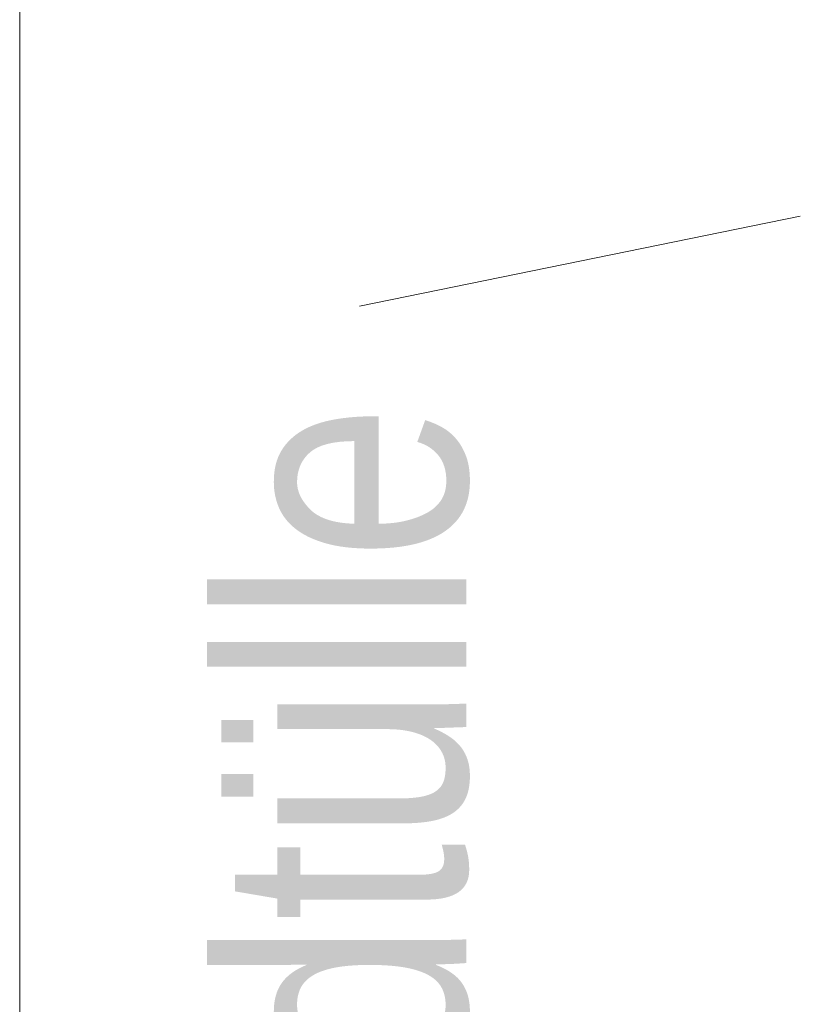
# Model space of a CAD drawing. Extents: x -620 to 300, y 62 to 1107.
# Tile 257 of 288: x 184.52 to 187.69, y 925.82 to 929.82. Entities that reach past the tile are written whole.
import ezdxf
from ezdxf.lldxf.tags import DXFTag

# ---------------------------------------------------------------- set-up
doc = ezdxf.new("R2010")
doc.units = 0
doc.layers.get('0').update_dxf_attribs({"lineweight": 35})
doc.layers.add('E_Detail_Beschriftung', color=7, linetype='Continuous', lineweight=13, true_color=0x009900)
doc.layers.add('E_Detail_Linie_Text_Bem', color=7, linetype='Continuous', lineweight=13)
doc.styles.get("Standard").update_dxf_attribs({"font": 'ARIALN.TTF'})
tags = doc.linetypes.add('fein_strichliert-A06G9G0V8I', pattern=[4, 1, -2, 1]).pattern_tags.tags
tags[8:9] = [DXFTag(74, 4), DXFTag(75, 0), DXFTag(340, '0'), DXFTag(46, 0.0), DXFTag(50, 0.0), DXFTag(44, 0.0), DXFTag(45, 0.0)]
tags[6:7] = [DXFTag(74, 4), DXFTag(75, 0), DXFTag(340, '0'), DXFTag(46, 0.0), DXFTag(50, 0.0), DXFTag(44, 0.0), DXFTag(45, 0.0)]
tags[4:5] = [DXFTag(74, 4), DXFTag(75, 0), DXFTag(340, '0'), DXFTag(46, 0.0), DXFTag(50, 0.0), DXFTag(44, 0.0), DXFTag(45, 0.0)]

# ---------------------------------------------------------------- blocks, each defined once
blk = doc.blocks.new('Referenz-A06G9G138I')
at = {"layer": 'E_Detail_Linie_Text_Bem', "linetype": 'fein_strichliert-A06G9G0V8I', "ltscale": 0.65}
blk.add_line((184.5158, 889.158), (184.5158, 942.0372), dxfattribs=at)
at = {"layer": 'E_Detail_Linie_Text_Bem', "color": 0, "linetype": 'Continuous', "ltscale": 0.13}
blk.add_line((185.8957, 928.6536), (187.6856, 929.0194), dxfattribs=at)
at = {"layer": 'E_Detail_Beschriftung', "linetype": 'Continuous', "ltscale": 0.13, "insert": (185.3298, 922.5897), "char_height": 1, "attachment_point": 1, "rotation": 90}
blk.add_mtext('{\\fArial Narrow;4x Endtülle}', dxfattribs=at)

msp = doc.modelspace()

# ---------------------------------------------------------------- block references
at = {"color": 8, "lineweight": 25, "ltscale": 0.25, "true_color": 0x808080}
msp.add_blockref('Referenz-A06G9G138I', (0, 0), dxfattribs=at)

doc.saveas('drawing.dxf')
